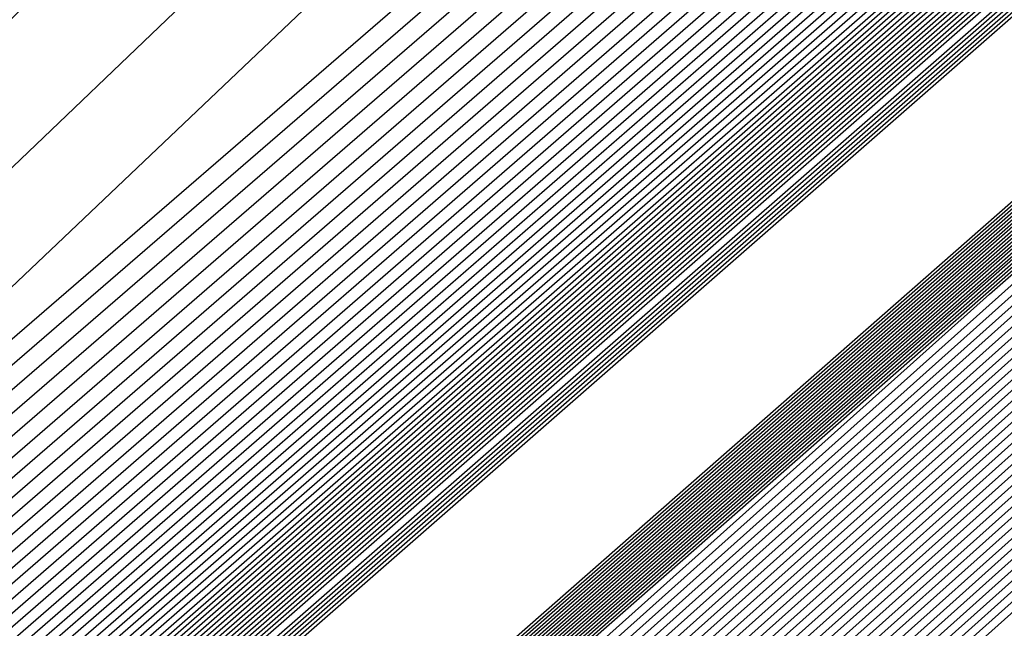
# Model space of a CAD drawing. Extents: x 3249832 to 3255657, y 13789405 to 13793316.
# Tile 713 of 1056: x 3253205.513 to 3253205.778, y 13791255.104 to 13791255.268. Entities that reach past the tile are written whole.
import ezdxf

# ---------------------------------------------------------------- set-up
doc = ezdxf.new("R2010")
doc.units = 0
doc.header["$LTSCALE"] = 100
doc.header["$MEASUREMENT"] = 0
for name, color, linetype in [('GRATIO_03231_CON', 1, 'CONTINUOUS'), ('GRATIO_0323_ICON', 1, 'CONTINUOUS'), ('TARGETS_EAST', 7, 'CONTINUOUS')]:
    doc.layers.add(name, color=color, linetype=linetype)

# ---------------------------------------------------------------- blocks, each defined once
blk = doc.blocks.new('Gratio_032316_contours')
at = {"layer": 'GRATIO_03231_CON', "color": 1, "linetype": 'Continuous', "flags": 128}
for points in [[(3253179.55027, 13791232.39503), (3253186.87441, 13791238.77001), (3253201.4775, 13791251.51898), (3253219.20823, 13791267.00714), (3253234.45763, 13791280.32933), (3253243.00028, 13791287.79153), (3253246.14511, 13791290.5444), (3253246.5846, 13791290.94974), (3253247.02187, 13791291.379), (3253250.20254, 13791294.24212), (3253258.88285, 13791301.95866), (3253274.44262, 13791315.73867), (3253292.7559, 13791331.95413), (3253308.32028, 13791345.76753)], [(3253180.16544, 13791232.93802), (3253187.28488, 13791239.13155), (3253201.72516, 13791251.73678), (3253219.33902, 13791267.12228), (3253234.51314, 13791280.37862), (3253243.01644, 13791287.80647), (3253246.14668, 13791290.54676), (3253246.58389, 13791290.95054), (3253247.01645, 13791291.37639), (3253250.16633, 13791294.21318), (3253258.7639, 13791301.85732), (3253274.17605, 13791315.50724), (3253292.31584, 13791331.56933), (3253307.73285, 13791345.25198)], [(3253180.78061, 13791233.481), (3253187.69534, 13791239.49309), (3253201.97282, 13791251.95458), (3253219.46981, 13791267.23741), (3253234.56866, 13791280.42791), (3253243.03259, 13791287.8214), (3253246.14825, 13791290.54912), (3253246.58317, 13791290.95133), (3253247.01103, 13791291.37378), (3253250.13013, 13791294.18424), (3253258.64495, 13791301.75599), (3253273.90947, 13791315.27582), (3253291.87577, 13791331.18453), (3253307.14542, 13791344.73643)], [(3253181.39578, 13791234.02399), (3253188.1058, 13791239.85463), (3253202.22048, 13791252.17237), (3253219.6006, 13791267.35254), (3253234.62418, 13791280.4772), (3253243.04874, 13791287.83633), (3253246.14982, 13791290.55149), (3253246.58246, 13791290.95213), (3253247.00561, 13791291.37117), (3253250.09393, 13791294.15529), (3253258.526, 13791301.65465), (3253273.6429, 13791315.0444), (3253291.4357, 13791330.79973), (3253306.55799, 13791344.22088)], [(3253182.62612, 13791235.10996), (3253188.92672, 13791240.5777), (3253202.71581, 13791252.60797), (3253219.86218, 13791267.58281), (3253234.73522, 13791280.57579), (3253243.08105, 13791287.8662), (3253246.15297, 13791290.55621), (3253246.58103, 13791290.95372), (3253246.99477, 13791291.36594), (3253250.02153, 13791294.09741), (3253258.2881, 13791301.45198), (3253273.10975, 13791314.58156), (3253290.55557, 13791330.03014), (3253305.38313, 13791343.18978)], [(3253183.24129, 13791235.65295), (3253189.33718, 13791240.93924), (3253202.96347, 13791252.82577), (3253219.99297, 13791267.69794), (3253234.79073, 13791280.62508), (3253243.0972, 13791287.88113), (3253246.15454, 13791290.55858), (3253246.58032, 13791290.95452), (3253246.98935, 13791291.36333), (3253249.98532, 13791294.06847), (3253258.16915, 13791301.35065), (3253272.84317, 13791314.35013), (3253290.11551, 13791329.64534), (3253304.7957, 13791342.67423)], [(3253189.74764, 13791241.30078), (3253203.21113, 13791253.04357), (3253220.12376, 13791267.81308), (3253234.84625, 13791280.67437), (3253243.11336, 13791287.89607), (3253246.15611, 13791290.56094), (3253246.57961, 13791290.95531), (3253246.98393, 13791291.36072), (3253249.94912, 13791294.03953), (3253258.05019, 13791301.24931), (3253272.5766, 13791314.11871), (3253289.67544, 13791329.26055), (3253304.20827, 13791342.15868)], [(3253190.1581, 13791241.66232), (3253203.45879, 13791253.26136), (3253220.25455, 13791267.92821), (3253234.90177, 13791280.72366), (3253243.12951, 13791287.911), (3253246.15768, 13791290.5633), (3253246.57889, 13791290.95611), (3253246.97851, 13791291.35811), (3253249.91292, 13791294.01058), (3253257.93124, 13791301.14798), (3253272.31002, 13791313.88729), (3253289.23538, 13791328.87575), (3253303.62084, 13791341.64313)], [(3253190.97902, 13791242.38539), (3253203.95411, 13791253.69696), (3253220.51613, 13791268.15847), (3253235.01281, 13791280.82224), (3253243.16182, 13791287.94087), (3253246.16082, 13791290.56803), (3253246.57747, 13791290.9577), (3253246.96767, 13791291.35288), (3253249.84051, 13791293.9527), (3253257.69334, 13791300.94531), (3253271.77687, 13791313.42445), (3253288.35525, 13791328.10615), (3253302.44598, 13791340.61203)], [(3253191.38948, 13791242.74693), (3253204.20177, 13791253.91476), (3253220.64692, 13791268.27361), (3253235.06832, 13791280.87154), (3253243.17797, 13791287.9558), (3253246.1624, 13791290.57039), (3253246.57675, 13791290.9585), (3253246.96225, 13791291.35027), (3253249.80431, 13791293.92376), (3253257.57439, 13791300.84397), (3253271.51029, 13791313.19303), (3253287.91518, 13791327.72135), (3253301.85855, 13791340.09648)], [(3253191.79994, 13791243.10847), (3253204.44943, 13791254.13256), (3253220.77772, 13791268.38874), (3253235.12384, 13791280.92083), (3253243.19412, 13791287.97073), (3253246.16397, 13791290.57276), (3253246.57604, 13791290.95929), (3253246.95683, 13791291.34766), (3253249.76811, 13791293.89481), (3253257.45544, 13791300.74264), (3253271.24372, 13791312.9616), (3253287.47511, 13791327.33655), (3253301.27112, 13791339.58093)], [(3253192.2104, 13791243.47001), (3253204.69709, 13791254.35035), (3253220.90851, 13791268.50387), (3253235.17936, 13791280.97012), (3253243.21028, 13791287.98567), (3253246.16554, 13791290.57512), (3253246.57533, 13791290.96009), (3253246.95142, 13791291.34505), (3253249.73191, 13791293.86587), (3253257.33649, 13791300.6413), (3253270.97714, 13791312.73018), (3253287.03505, 13791326.95176), (3253300.68369, 13791339.06538)], [(3253193.03132, 13791244.19308), (3253205.19242, 13791254.78595), (3253221.17009, 13791268.73414), (3253235.29039, 13791281.0687), (3253243.24258, 13791288.01553), (3253246.16868, 13791290.57985), (3253246.5739, 13791290.96168), (3253246.94058, 13791291.33982), (3253249.6595, 13791293.80799), (3253257.09858, 13791300.43863), (3253270.44399, 13791312.26734), (3253286.15492, 13791326.18216), (3253299.50883, 13791338.03428)], [(3253193.44178, 13791244.55462), (3253205.44008, 13791255.00375), (3253221.30088, 13791268.84927), (3253235.34591, 13791281.11799), (3253243.25874, 13791288.03047), (3253246.17025, 13791290.58221), (3253246.57319, 13791290.96248), (3253246.93516, 13791291.33721), (3253249.6233, 13791293.77904), (3253256.97963, 13791300.3373), (3253270.17741, 13791312.03592), (3253285.71485, 13791325.79737), (3253298.92139, 13791337.51873)], [(3253193.85224, 13791244.91616), (3253205.68774, 13791255.22155), (3253221.43167, 13791268.9644), (3253235.40143, 13791281.16728), (3253243.27489, 13791288.0454), (3253246.17182, 13791290.58457), (3253246.57247, 13791290.96327), (3253246.92974, 13791291.3346), (3253249.5871, 13791293.7501), (3253256.86068, 13791300.23596), (3253269.91084, 13791311.8045), (3253285.27479, 13791325.41257), (3253298.33396, 13791337.00318)], [(3253194.2627, 13791245.2777), (3253205.9354, 13791255.43934), (3253221.56246, 13791269.07954), (3253235.45695, 13791281.21658), (3253243.29104, 13791288.06033), (3253246.17339, 13791290.58694), (3253246.57176, 13791290.96407), (3253246.92432, 13791291.33198), (3253249.55089, 13791293.72116), (3253256.74173, 13791300.13463), (3253269.64426, 13791311.57307), (3253284.83472, 13791325.02777), (3253297.74653, 13791336.48763)], [(3253195.08362, 13791246.00077), (3253206.43072, 13791255.87494), (3253221.82404, 13791269.3098), (3253235.56798, 13791281.31516), (3253243.32335, 13791288.0902), (3253246.17654, 13791290.59166), (3253246.57033, 13791290.96566), (3253246.91348, 13791291.32676), (3253249.47849, 13791293.66327), (3253256.50383, 13791299.93196), (3253269.11111, 13791311.11023), (3253283.95459, 13791324.25817), (3253296.57167, 13791335.45653)], [(3253195.49408, 13791246.36231), (3253206.67838, 13791256.09274), (3253221.95483, 13791269.42494), (3253235.6235, 13791281.36445), (3253243.3395, 13791288.10513), (3253246.17811, 13791290.59402), (3253246.56962, 13791290.96646), (3253246.90806, 13791291.32415), (3253249.44229, 13791293.63433), (3253256.38488, 13791299.83062), (3253268.84454, 13791310.87881), (3253283.51452, 13791323.87338), (3253295.98424, 13791334.94098)], [(3253195.90454, 13791246.72385), (3253206.92604, 13791256.31054), (3253222.08562, 13791269.54007), (3253235.67902, 13791281.41374), (3253243.35566, 13791288.12007), (3253246.17968, 13791290.59639), (3253246.56891, 13791290.96725), (3253246.90264, 13791291.32154), (3253249.40609, 13791293.60539), (3253256.26593, 13791299.72929), (3253268.57796, 13791310.64739), (3253283.07446, 13791323.48858), (3253295.39681, 13791334.42543)], [(3253196.31501, 13791247.08539), (3253207.1737, 13791256.52833), (3253222.21641, 13791269.6552), (3253235.73454, 13791281.46303), (3253243.37181, 13791288.135), (3253246.18125, 13791290.59875), (3253246.56819, 13791290.96805), (3253246.89722, 13791291.31892), (3253249.36988, 13791293.57645), (3253256.14697, 13791299.62795), (3253268.31138, 13791310.41597), (3253282.63439, 13791323.10378), (3253294.80938, 13791333.90988)], [(3253197.13593, 13791247.80846), (3253207.66903, 13791256.96393), (3253222.47799, 13791269.88547), (3253235.84557, 13791281.56162), (3253243.40412, 13791288.16487), (3253246.18439, 13791290.60348), (3253246.56677, 13791290.96964), (3253246.88638, 13791291.3137), (3253249.29748, 13791293.51856), (3253255.90907, 13791299.42528), (3253267.77823, 13791309.95312), (3253281.75426, 13791322.33419), (3253293.63452, 13791332.87878)], [(3253197.54639, 13791248.17), (3253207.91669, 13791257.18173), (3253222.60878, 13791270.0006), (3253235.90109, 13791281.61091), (3253243.42027, 13791288.1798), (3253246.18596, 13791290.60584), (3253246.56605, 13791290.97044), (3253246.88096, 13791291.31109), (3253249.26128, 13791293.48962), (3253255.79012, 13791299.32395), (3253267.51166, 13791309.7217), (3253281.31419, 13791321.94939), (3253293.04709, 13791332.36323), (3253299.24948, 13791337.92415)], [(3253197.95685, 13791248.53154), (3253208.16435, 13791257.39953), (3253222.73957, 13791270.11573), (3253235.95661, 13791281.6602), (3253243.43643, 13791288.19473), (3253246.18754, 13791290.6082), (3253246.56534, 13791290.97123), (3253246.87554, 13791291.30847), (3253249.22507, 13791293.46068), (3253255.67117, 13791299.22261), (3253267.24508, 13791309.49028), (3253280.87413, 13791321.56459), (3253292.45966, 13791331.84768), (3253298.58416, 13791337.33876)], [(3253198.36731, 13791248.89308), (3253208.41201, 13791257.61732), (3253222.87037, 13791270.23087), (3253236.01213, 13791281.70949), (3253243.45258, 13791288.20967), (3253246.18911, 13791290.61057), (3253246.56463, 13791290.97203), (3253246.87012, 13791291.30586), (3253249.18887, 13791293.43173), (3253255.55222, 13791299.12128), (3253266.9785, 13791309.25886), (3253280.43407, 13791321.17979), (3253291.87223, 13791331.33213), (3253297.91884, 13791336.75338)], [(3253199.18823, 13791249.61615), (3253208.90733, 13791258.05292), (3253223.13195, 13791270.46113), (3253236.12316, 13791281.80807), (3253243.48489, 13791288.23953), (3253246.19225, 13791290.61529), (3253246.5632, 13791290.97362), (3253246.85928, 13791291.30064), (3253249.11647, 13791293.37385), (3253255.31432, 13791298.91861), (3253266.44535, 13791308.79601), (3253279.55394, 13791320.4102), (3253290.69737, 13791330.30103), (3253296.5882, 13791335.58261)], [(3253199.59869, 13791249.97769), (3253209.15499, 13791258.27072), (3253223.26274, 13791270.57626), (3253236.17868, 13791281.85736), (3253243.50104, 13791288.25447), (3253246.19382, 13791290.61766), (3253246.56249, 13791290.97442), (3253246.85386, 13791291.29803), (3253249.08026, 13791293.34491), (3253255.19536, 13791298.81727), (3253266.17878, 13791308.56459), (3253279.11387, 13791320.0254), (3253290.10994, 13791329.78548), (3253295.92288, 13791334.99723)], [(3253200.00915, 13791250.33923), (3253209.40265, 13791258.48852), (3253223.39353, 13791270.6914), (3253236.2342, 13791281.90666), (3253243.51719, 13791288.2694), (3253246.19539, 13791290.62002), (3253246.56177, 13791290.97521), (3253246.84844, 13791291.29541), (3253249.04406, 13791293.31596), (3253255.07641, 13791298.71594), (3253265.9122, 13791308.33317), (3253278.6738, 13791319.6406), (3253289.52251, 13791329.26993), (3253295.25756, 13791334.41184)], [(3253200.41961, 13791250.70077), (3253209.65031, 13791258.70631), (3253223.52432, 13791270.80653), (3253236.28972, 13791281.95595), (3253243.53335, 13791288.28434), (3253246.19696, 13791290.62238), (3253246.56106, 13791290.97601), (3253246.84302, 13791291.2928), (3253249.00786, 13791293.28702), (3253254.95746, 13791298.6146), (3253265.64563, 13791308.10175), (3253278.23374, 13791319.25581), (3253288.93508, 13791328.75438), (3253294.59224, 13791333.82646)], [(3253201.24053, 13791251.42384), (3253210.14563, 13791259.14191), (3253223.7859, 13791271.0368), (3253236.40075, 13791282.05453), (3253243.56565, 13791288.3142), (3253246.20011, 13791290.62711), (3253246.55963, 13791290.9776), (3253246.83219, 13791291.28758), (3253248.93546, 13791293.22914), (3253254.71956, 13791298.41193), (3253265.11248, 13791307.63891), (3253277.35361, 13791318.48621), (3253287.76022, 13791327.72328), (3253293.2616, 13791332.65569)], [(3253201.65099, 13791251.78538), (3253210.3933, 13791259.35971), (3253223.91669, 13791271.15193), (3253236.45627, 13791282.10382), (3253243.58181, 13791288.32914), (3253246.20168, 13791290.62947), (3253246.55892, 13791290.9784), (3253246.82677, 13791291.28496), (3253248.89925, 13791293.20019), (3253254.60061, 13791298.3106), (3253264.8459, 13791307.40749), (3253276.91354, 13791318.10141), (3253287.17279, 13791327.20773)], [(3253215.27891, 13791264.12388), (3253208.32754, 13791257.89481), (3253202.31158, 13791252.48555), (3253202.06145, 13791252.14692), (3253210.64096, 13791259.57751), (3253224.04748, 13791271.26706)], [(3253216.27123, 13791264.99994), (3253209.15191, 13791258.62312), (3253202.92675, 13791253.02854), (3253202.47191, 13791252.50846), (3253210.88862, 13791259.7953), (3253224.17827, 13791271.38219)], [(3253218.25586, 13791266.75207), (3253210.80067, 13791260.07975), (3253204.15709, 13791254.11451), (3253203.29283, 13791253.23153), (3253211.38394, 13791260.2309), (3253224.43985, 13791271.61246)], [(3253219.24818, 13791267.62813), (3253211.62504, 13791260.80806), (3253204.77226, 13791254.6575), (3253203.70329, 13791253.59307), (3253211.6316, 13791260.4487), (3253224.57064, 13791271.72759)], [(3253220.24049, 13791268.50419), (3253212.44942, 13791261.53637), (3253205.38743, 13791255.20049), (3253204.11375, 13791253.95461), (3253211.87926, 13791260.6665), (3253224.70143, 13791271.84272)], [(3253221.23281, 13791269.38026), (3253213.2738, 13791262.26468), (3253206.0026, 13791255.74348), (3253204.52421, 13791254.31615), (3253212.12692, 13791260.88429), (3253224.83222, 13791271.95786)], [(3253223.21744, 13791271.13238), (3253214.92255, 13791263.72131), (3253207.23294, 13791256.82945), (3253205.34514, 13791255.03922), (3253212.62225, 13791261.31989), (3253225.0938, 13791272.18812)]]:
    blk.add_lwpolyline(points, dxfattribs=at)
at = {"layer": 'GRATIO_03231_CON', "color": 5, "linetype": 'Continuous', "flags": 128}
for points in [[(3253178.31993, 13791231.30905), (3253186.05349, 13791238.04694), (3253200.98218, 13791251.08338), (3253218.94665, 13791266.77688), (3253234.34659, 13791280.23075), (3253242.96798, 13791287.76167), (3253246.14197, 13791290.53967), (3253246.58603, 13791290.94815), (3253247.02107, 13791291.37394), (3253250.18182, 13791294.2177), (3253258.80647, 13791301.88356), (3253274.26937, 13791315.56557), (3253292.48955, 13791331.61762), (3253308.02221, 13791345.18354)], [(3253177.70476, 13791230.76607), (3253185.64303, 13791237.6854), (3253200.73452, 13791250.86558), (3253218.81586, 13791266.66175), (3253234.29107, 13791280.18146), (3253242.95182, 13791287.74673), (3253246.1404, 13791290.53731), (3253246.58674, 13791290.94735), (3253247.01436, 13791291.36584), (3253250.12102, 13791294.16091), (3253258.59804, 13791301.69555), (3253273.79626, 13791315.14336), (3253291.70456, 13791330.92064), (3253306.97134, 13791344.25434)], [(3253177.08958, 13791230.22308), (3253185.23257, 13791237.32386), (3253200.48686, 13791250.64779), (3253218.68507, 13791266.54661), (3253234.23556, 13791280.13216), (3253242.93567, 13791287.7318), (3253246.13883, 13791290.53495), (3253246.58745, 13791290.94656), (3253247.00766, 13791291.35773), (3253250.06022, 13791294.10413), (3253258.38961, 13791301.50754), (3253273.32314, 13791314.72115), (3253290.91956, 13791330.22366), (3253305.92046, 13791343.32515)], [(3253176.47441, 13791229.68009), (3253184.82211, 13791236.96232), (3253200.23919, 13791250.42999), (3253218.55428, 13791266.43148), (3253234.18004, 13791280.08287), (3253242.91952, 13791287.71687), (3253246.13725, 13791290.53258), (3253246.58817, 13791290.94576), (3253247.00095, 13791291.34963), (3253249.99942, 13791294.04734), (3253258.18118, 13791301.31953), (3253272.85003, 13791314.29894), (3253290.13456, 13791329.52668), (3253304.86958, 13791342.39595)], [(3253175.24407, 13791228.59412), (3253184.00119, 13791236.23925), (3253199.74387, 13791249.99439), (3253218.2927, 13791266.20121), (3253234.069, 13791279.98429), (3253242.88721, 13791287.687), (3253246.13411, 13791290.52786), (3253246.58959, 13791290.94417), (3253246.98754, 13791291.33342), (3253249.87782, 13791293.93376), (3253257.76432, 13791300.94351), (3253271.9038, 13791313.45451), (3253288.56457, 13791328.13272), (3253302.76783, 13791340.53756)], [(3253196.57706, 13791247.03615), (3253203.47105, 13791253.1938), (3253218.75951, 13791266.60126), (3253234.06971, 13791279.98413), (3253242.88772, 13791287.68662), (3253246.13462, 13791290.52731), (3253246.59031, 13791290.94338), (3253246.98083, 13791291.32532), (3253249.81702, 13791293.87697), (3253257.55589, 13791300.7555), (3253271.43068, 13791313.0323), (3253287.77957, 13791327.43574), (3253301.71695, 13791339.60837)], [(3253196.71057, 13791247.15254), (3253203.58621, 13791253.29381), (3253218.83398, 13791266.66558), (3253234.10345, 13791280.01283), (3253242.89801, 13791287.6948), (3253246.13636, 13791290.52784), (3253246.59102, 13791290.94258), (3253246.97413, 13791291.31721), (3253249.75622, 13791293.82018), (3253257.34746, 13791300.56749), (3253270.95757, 13791312.61009), (3253286.99457, 13791326.73875), (3253300.66608, 13791338.67918)], [(3253196.84408, 13791247.26894), (3253203.70137, 13791253.39382), (3253218.90845, 13791266.7299), (3253234.13718, 13791280.04153), (3253242.9083, 13791287.70297), (3253246.13809, 13791290.52836), (3253246.59174, 13791290.94178), (3253246.96742, 13791291.30911), (3253249.69542, 13791293.76339), (3253257.13903, 13791300.37948), (3253270.48445, 13791312.18788), (3253286.20957, 13791326.04177), (3253299.6152, 13791337.74998)], [(3253197.11109, 13791247.50174), (3253203.93169, 13791253.59384), (3253219.0574, 13791266.85855), (3253234.20465, 13791280.09892), (3253242.92888, 13791287.71932), (3253246.14156, 13791290.52941), (3253246.59316, 13791290.94019), (3253246.95401, 13791291.2929), (3253249.57383, 13791293.64981), (3253256.72217, 13791300.00346), (3253269.53822, 13791311.34346), (3253284.63958, 13791324.64781), (3253297.51345, 13791335.89159)], [(3253197.2446, 13791247.61813), (3253204.04685, 13791253.69384), (3253219.13187, 13791266.92287), (3253234.23839, 13791280.12762), (3253242.93918, 13791287.72749), (3253246.1433, 13791290.52994), (3253246.59388, 13791290.9394), (3253246.9473, 13791291.28479), (3253249.51303, 13791293.59302), (3253256.51374, 13791299.81545), (3253269.06511, 13791310.92125), (3253283.85458, 13791323.95083), (3253296.46257, 13791334.9624)], [(3253197.37811, 13791247.73453), (3253204.16201, 13791253.79385), (3253219.20635, 13791266.98719), (3253234.27212, 13791280.15631), (3253242.94947, 13791287.73567), (3253246.14503, 13791290.53046), (3253246.59459, 13791290.9386), (3253246.9406, 13791291.27669), (3253249.45223, 13791293.53623), (3253256.30531, 13791299.62744), (3253268.59199, 13791310.49904), (3253283.06958, 13791323.25385), (3253295.41169, 13791334.0332)], [(3253197.51162, 13791247.85093), (3253204.27717, 13791253.89386), (3253219.28082, 13791267.05151), (3253234.30586, 13791280.18501), (3253242.95976, 13791287.74384), (3253246.14676, 13791290.53099), (3253246.5953, 13791290.9378), (3253246.93389, 13791291.26859), (3253249.39143, 13791293.47944), (3253256.09688, 13791299.43942), (3253268.11888, 13791310.07683), (3253282.28459, 13791322.55687), (3253294.36082, 13791333.10401)], [(3253197.77863, 13791248.08372), (3253204.50749, 13791254.09388), (3253219.42977, 13791267.18016), (3253234.37333, 13791280.2424), (3253242.98034, 13791287.76019), (3253246.15023, 13791290.53204), (3253246.59673, 13791290.93621), (3253246.92048, 13791291.25238), (3253249.26983, 13791293.36586), (3253255.68002, 13791299.0634), (3253267.17265, 13791309.2324), (3253280.71459, 13791321.16291), (3253292.25906, 13791331.24562), (3253298.86322, 13791336.86351)], [(3253197.91214, 13791248.20012), (3253204.62265, 13791254.19388), (3253219.50424, 13791267.24448), (3253234.40706, 13791280.2711), (3253242.99064, 13791287.76837), (3253246.15197, 13791290.53257), (3253246.59744, 13791290.93542), (3253246.91378, 13791291.24427), (3253249.20903, 13791293.30907), (3253255.47159, 13791298.87539), (3253266.69953, 13791308.81019), (3253279.9296, 13791320.46593), (3253291.20819, 13791330.31643), (3253297.66843, 13791335.81202)], [(3253198.04565, 13791248.31651), (3253204.73781, 13791254.29389), (3253219.57872, 13791267.3088), (3253234.4408, 13791280.2998), (3253243.00093, 13791287.77654), (3253246.1537, 13791290.53309), (3253246.59816, 13791290.93462), (3253246.90707, 13791291.23617), (3253249.14823, 13791293.25228), (3253255.26316, 13791298.68738), (3253266.22642, 13791308.38798), (3253279.1446, 13791319.76895), (3253290.15731, 13791329.38723), (3253296.47364, 13791334.76054)], [(3253198.17916, 13791248.43291), (3253204.85297, 13791254.3939), (3253219.65319, 13791267.37312), (3253234.47453, 13791280.32849), (3253243.01122, 13791287.78471), (3253246.15544, 13791290.53362), (3253246.59887, 13791290.93382), (3253246.90036, 13791291.22806), (3253249.08743, 13791293.19549), (3253255.05473, 13791298.49937), (3253265.7533, 13791307.96577), (3253278.3596, 13791319.07197), (3253289.10643, 13791328.45804), (3253295.27885, 13791333.70905)], [(3253198.44617, 13791248.6657), (3253205.08329, 13791254.59392), (3253219.80214, 13791267.50177), (3253234.542, 13791280.38589), (3253243.0318, 13791287.80106), (3253246.15891, 13791290.53467), (3253246.6003, 13791290.93223), (3253246.88695, 13791291.21186), (3253248.96583, 13791293.08191), (3253254.63787, 13791298.12335), (3253264.80707, 13791307.12135), (3253276.7896, 13791317.678), (3253287.00468, 13791326.59965), (3253292.88927, 13791331.60608), (3253295.95133, 13791334.07094)], [(3253198.57968, 13791248.7821), (3253205.19845, 13791254.69392), (3253219.87661, 13791267.56609), (3253234.57574, 13791280.41459), (3253243.04209, 13791287.80924), (3253246.16064, 13791290.53519), (3253246.60101, 13791290.93144), (3253246.88025, 13791291.20375), (3253248.90503, 13791293.02512), (3253254.42944, 13791297.93534), (3253264.33396, 13791306.69914), (3253276.00461, 13791316.98102), (3253285.9538, 13791325.67045), (3253291.69448, 13791330.55459), (3253294.7416, 13791333.01142)], [(3253198.71319, 13791248.8985), (3253205.31361, 13791254.79393), (3253219.95108, 13791267.63041), (3253234.60947, 13791280.44328), (3253243.05239, 13791287.81741), (3253246.16237, 13791290.53572), (3253246.60172, 13791290.93064), (3253246.87354, 13791291.19565), (3253248.84423, 13791292.96834), (3253254.22101, 13791297.74733), (3253263.86084, 13791306.27693), (3253275.21961, 13791316.28404), (3253284.90293, 13791324.74126), (3253290.49969, 13791329.50311), (3253293.53187, 13791331.9519)], [(3253198.8467, 13791249.0149), (3253205.42877, 13791254.89394), (3253220.02556, 13791267.69473), (3253234.64321, 13791280.47198), (3253243.06268, 13791287.82558), (3253246.16411, 13791290.53624), (3253246.60244, 13791290.92984), (3253246.86684, 13791291.18754), (3253248.78343, 13791292.91155), (3253254.01258, 13791297.55932), (3253263.38773, 13791305.85472), (3253274.43461, 13791315.58706), (3253283.85205, 13791323.81207), (3253289.3049, 13791328.45162), (3253292.32214, 13791330.89237), (3253295.39879, 13791333.38715)], [(3253199.11371, 13791249.24769), (3253205.65909, 13791255.09396), (3253220.17451, 13791267.82338), (3253234.71068, 13791280.52937), (3253243.08326, 13791287.84193), (3253246.16758, 13791290.53729), (3253246.60386, 13791290.92825), (3253246.85342, 13791291.17133), (3253248.66183, 13791292.79797), (3253253.59572, 13791297.1833), (3253262.4415, 13791305.01029), (3253272.86462, 13791314.1931), (3253281.7503, 13791321.95368), (3253286.91532, 13791326.34865), (3253289.90268, 13791328.77333), (3253293.18693, 13791331.45768)], [(3253199.24722, 13791249.36409), (3253205.77425, 13791255.19397), (3253220.24898, 13791267.8877), (3253234.74441, 13791280.55807), (3253243.09355, 13791287.85011), (3253246.16931, 13791290.53782), (3253246.60458, 13791290.92746), (3253246.84672, 13791291.16323), (3253248.60103, 13791292.74118), (3253253.38729, 13791296.99529), (3253261.96839, 13791304.58808), (3253272.07962, 13791313.49612), (3253280.69942, 13791321.02448), (3253285.72053, 13791325.29717), (3253288.69295, 13791327.71381), (3253292.081, 13791330.49295), (3253297.61917, 13791335.1971)], [(3253199.38073, 13791249.48048), (3253205.88941, 13791255.29397), (3253220.32345, 13791267.95202), (3253234.77815, 13791280.58677), (3253243.10385, 13791287.85828), (3253246.17105, 13791290.53834), (3253246.60529, 13791290.92666), (3253246.84001, 13791291.15513), (3253248.54023, 13791292.68439), (3253253.17886, 13791296.80728), (3253261.49527, 13791304.16587), (3253271.29462, 13791312.79914), (3253279.64854, 13791320.09529), (3253284.52574, 13791324.24568), (3253287.48322, 13791326.65429), (3253290.97507, 13791329.52822), (3253296.71525, 13791334.41022)], [(3253199.51424, 13791249.59688), (3253206.00457, 13791255.39398), (3253220.39793, 13791268.01634), (3253234.81188, 13791280.61546), (3253243.11414, 13791287.86646), (3253246.17278, 13791290.53887), (3253246.606, 13791290.92586), (3253246.83331, 13791291.14702), (3253248.47943, 13791292.6276), (3253252.97044, 13791296.61927), (3253261.02215, 13791303.74366), (3253270.50962, 13791312.10216), (3253278.59767, 13791319.16609), (3253283.33095, 13791323.1942), (3253286.27349, 13791325.59476), (3253289.86914, 13791328.56348), (3253295.81132, 13791333.62334)], [(3253199.78125, 13791249.82967), (3253206.23489, 13791255.594), (3253220.54687, 13791268.14499), (3253234.87935, 13791280.67286), (3253243.13472, 13791287.8828), (3253246.17625, 13791290.53992), (3253246.60743, 13791290.92427), (3253246.8199, 13791291.13081), (3253248.35784, 13791292.51402), (3253252.55358, 13791296.24325), (3253260.07593, 13791302.89924), (3253268.93963, 13791310.70819), (3253276.49591, 13791317.3077), (3253280.94137, 13791321.09123), (3253283.85403, 13791323.47572), (3253287.65728, 13791326.63402), (3253294.00347, 13791332.04958)], [(3253199.91476, 13791249.94607), (3253206.35005, 13791255.69401), (3253220.62135, 13791268.20931), (3253234.91309, 13791280.70156), (3253243.14501, 13791287.89098), (3253246.17798, 13791290.54045), (3253246.60814, 13791290.92348), (3253246.81319, 13791291.12271), (3253248.29704, 13791292.45723), (3253252.34515, 13791296.05524), (3253259.60281, 13791302.47703), (3253268.15463, 13791310.01121), (3253275.44504, 13791316.37851), (3253279.74658, 13791320.03974), (3253282.6443, 13791322.4162), (3253286.55135, 13791325.66929), (3253293.09954, 13791331.2627), (3253300.79521, 13791337.86923)], [(3253200.04827, 13791250.06247), (3253206.46521, 13791255.79401), (3253220.69582, 13791268.27363), (3253234.94682, 13791280.73025), (3253243.15531, 13791287.89915), (3253246.17972, 13791290.54097), (3253246.60886, 13791290.92268), (3253246.80649, 13791291.1146), (3253248.23624, 13791292.40044), (3253252.13672, 13791295.86723), (3253259.1297, 13791302.05482), (3253267.36963, 13791309.31423), (3253274.39416, 13791315.44932), (3253278.55179, 13791318.98826), (3253281.43456, 13791321.35667), (3253285.44542, 13791324.70455), (3253292.19561, 13791330.47582), (3253300.12972, 13791337.29016)], [(3253200.18178, 13791250.17887), (3253206.58037, 13791255.89402), (3253220.77029, 13791268.33795), (3253234.98056, 13791280.75895), (3253243.1656, 13791287.90733), (3253246.18145, 13791290.5415), (3253246.60957, 13791290.92188), (3253246.79978, 13791291.1065), (3253248.17544, 13791292.34365), (3253251.92829, 13791295.67922), (3253258.65658, 13791301.63261), (3253266.58464, 13791308.61725), (3253273.34328, 13791314.52012), (3253277.357, 13791317.93677), (3253280.22483, 13791320.29715), (3253284.33949, 13791323.73982), (3253291.29169, 13791329.68894), (3253299.46423, 13791336.71108)], [(3253200.44879, 13791250.41166), (3253206.81069, 13791256.09404), (3253220.91924, 13791268.4666), (3253235.04803, 13791280.81634), (3253243.18618, 13791287.92368), (3253246.18492, 13791290.54255), (3253246.611, 13791290.92029), (3253246.78637, 13791291.09029), (3253248.05384, 13791292.23007), (3253251.51143, 13791295.3032), (3253257.71035, 13791300.78818), (3253265.01464, 13791307.22329), (3253271.24153, 13791312.66173), (3253274.96742, 13791315.8338), (3253277.80537, 13791318.17811), (3253282.12763, 13791321.81036), (3253289.48383, 13791328.11518), (3253298.13324, 13791335.55292)], [(3253200.5823, 13791250.52806), (3253206.92586, 13791256.19405), (3253220.99372, 13791268.53092), (3253235.08176, 13791280.84504), (3253243.19647, 13791287.93185), (3253246.18666, 13791290.54307), (3253246.61171, 13791290.9195), (3253246.77966, 13791291.08219), (3253247.99304, 13791292.17328), (3253251.303, 13791295.11519), (3253257.23724, 13791300.36597), (3253264.22964, 13791306.52631), (3253270.19065, 13791311.73254), (3253273.77263, 13791314.78231), (3253276.59564, 13791317.11859), (3253281.0217, 13791320.84562), (3253288.57991, 13791327.3283), (3253297.46775, 13791334.97385)], [(3253200.71581, 13791250.64445), (3253207.04102, 13791256.29406), (3253221.06819, 13791268.59524), (3253235.1155, 13791280.87374), (3253243.20676, 13791287.94002), (3253246.18839, 13791290.5436), (3253246.61242, 13791290.9187), (3253246.77296, 13791291.07408), (3253247.93224, 13791292.11649), (3253251.09457, 13791294.92718), (3253256.76412, 13791299.94376), (3253263.44465, 13791305.82933), (3253269.13978, 13791310.80334), (3253272.57784, 13791313.73083), (3253275.38591, 13791316.05906), (3253279.91577, 13791319.88089), (3253287.67598, 13791326.54142), (3253296.80226, 13791334.39477)], [(3253200.84932, 13791250.76085), (3253207.15618, 13791256.39406), (3253221.14266, 13791268.65956), (3253235.14923, 13791280.90243), (3253243.21706, 13791287.9482), (3253246.19012, 13791290.54412), (3253246.61314, 13791290.9179), (3253246.76625, 13791291.06598), (3253247.87144, 13791292.0597), (3253250.88614, 13791294.73917), (3253256.29101, 13791299.52155), (3253262.65965, 13791305.13235), (3253268.0889, 13791309.87415), (3253271.38305, 13791312.67934), (3253274.17618, 13791314.99954), (3253278.80984, 13791318.91616), (3253286.77206, 13791325.75454), (3253296.13677, 13791333.81569)], [(3253201.11633, 13791250.99365), (3253207.3865, 13791256.59408), (3253221.29161, 13791268.78821), (3253235.2167, 13791280.95983), (3253243.23764, 13791287.96455), (3253246.19359, 13791290.54517), (3253246.61456, 13791290.91631), (3253246.75284, 13791291.04977), (3253247.74984, 13791291.94612), (3253250.46928, 13791294.36315), (3253255.34478, 13791298.67713), (3253261.08965, 13791303.73839), (3253265.98715, 13791308.01576), (3253268.99347, 13791310.57637), (3253271.75672, 13791312.8805), (3253276.59798, 13791316.9867), (3253284.9642, 13791324.18078), (3253294.80578, 13791332.65754)], [(3253201.24984, 13791251.11004), (3253207.50166, 13791256.69409), (3253221.36608, 13791268.85253), (3253235.25044, 13791280.98852), (3253243.24793, 13791287.97272), (3253246.19533, 13791290.5457), (3253246.61528, 13791290.91552), (3253246.74613, 13791291.04167), (3253247.68904, 13791291.88933), (3253250.26085, 13791294.17514), (3253254.87166, 13791298.25492), (3253260.30466, 13791303.04141), (3253264.93627, 13791307.08657), (3253267.79868, 13791309.52489), (3253270.54699, 13791311.82097), (3253275.49205, 13791316.02196), (3253284.06028, 13791323.3939), (3253294.14029, 13791332.07846)], [(3253201.38335, 13791251.22644), (3253207.61682, 13791256.7941), (3253221.44056, 13791268.91685), (3253235.28417, 13791281.01722), (3253243.25822, 13791287.9809), (3253246.19706, 13791290.54622), (3253246.61599, 13791290.91472), (3253246.73943, 13791291.03356), (3253247.62824, 13791291.83254), (3253250.05242, 13791293.98713), (3253254.39855, 13791297.83271), (3253259.51966, 13791302.34443), (3253263.88539, 13791306.15737), (3253266.60389, 13791308.4734), (3253269.33726, 13791310.76145), (3253274.38613, 13791315.05723), (3253283.15635, 13791322.60702), (3253293.4748, 13791331.49938)], [(3253201.51686, 13791251.34284), (3253207.73198, 13791256.8941), (3253221.51503, 13791268.98117), (3253235.31791, 13791281.04592), (3253243.26852, 13791287.98907), (3253246.1988, 13791290.54675), (3253246.6167, 13791290.91393), (3253246.73272, 13791291.02546), (3253247.56744, 13791291.77576), (3253249.84399, 13791293.79912), (3253253.92543, 13791297.41049), (3253258.73466, 13791301.64744), (3253262.83452, 13791305.22818), (3253265.4091, 13791307.42192), (3253268.12753, 13791309.70193), (3253273.2802, 13791314.0925), (3253282.25242, 13791321.82014), (3253292.80931, 13791330.9203), (3253301.81088, 13791338.63068)], [(3253201.78387, 13791251.57563), (3253207.9623, 13791257.09412), (3253221.66398, 13791269.10982), (3253235.38538, 13791281.10331), (3253243.2891, 13791288.00542), (3253246.20227, 13791290.5478), (3253246.61813, 13791290.91233), (3253246.71931, 13791291.00925), (3253247.44584, 13791291.66218), (3253249.42713, 13791293.4231), (3253252.9792, 13791296.56607), (3253257.16467, 13791300.25348), (3253260.73276, 13791303.36979), (3253263.01952, 13791305.31895), (3253265.70807, 13791307.58288), (3253271.06834, 13791312.16303), (3253280.44457, 13791320.24638), (3253291.47832, 13791329.76215), (3253300.88547, 13791337.82513)], [(3253201.91738, 13791251.69203), (3253208.07746, 13791257.19413), (3253221.73845, 13791269.17414), (3253235.41911, 13791281.13201), (3253243.29939, 13791288.01359), (3253246.204, 13791290.54832), (3253246.61884, 13791290.91154), (3253246.71261, 13791291.00114), (3253247.38504, 13791291.60539), (3253249.2187, 13791293.23509), (3253252.50609, 13791296.14386), (3253256.37967, 13791299.5565), (3253259.68189, 13791302.44059), (3253261.82473, 13791304.26746), (3253264.49834, 13791306.52336), (3253269.96241, 13791311.1983), (3253279.54064, 13791319.4595), (3253290.81283, 13791329.18307), (3253300.42277, 13791337.42236)], [(3253202.05089, 13791251.80842), (3253208.19262, 13791257.29414), (3253221.81293, 13791269.23846), (3253235.45285, 13791281.16071), (3253243.30968, 13791288.02177), (3253246.20573, 13791290.54885), (3253246.61956, 13791290.91074), (3253246.7059, 13791290.99304), (3253247.32424, 13791291.5486), (3253249.01027, 13791293.04708), (3253252.03297, 13791295.72165), (3253255.59467, 13791298.85952), (3253258.63101, 13791301.5114), (3253260.62994, 13791303.21597), (3253263.28861, 13791305.46384), (3253268.85648, 13791310.23357), (3253278.63672, 13791318.67262), (3253290.14734, 13791328.60399), (3253299.96006, 13791337.01958)], [(3253222.18973, 13791268.9562), (3253208.47101, 13791257.20698), (3253202.18439, 13791251.92482), (3253202.18439, 13791251.92482), (3253208.30778, 13791257.39414), (3253221.8874, 13791269.30278)], [(3253222.33685, 13791269.08692), (3253208.70035, 13791257.40813), (3253202.45141, 13791252.15761), (3253202.45141, 13791252.15761), (3253208.5381, 13791257.59416), (3253222.03635, 13791269.43142)], [(3253222.41042, 13791269.15229), (3253208.81502, 13791257.50869), (3253202.58492, 13791252.27401), (3253202.58492, 13791252.27401), (3253208.65326, 13791257.69417), (3253222.11082, 13791269.49575)], [(3253222.48398, 13791269.21765), (3253208.92969, 13791257.60926), (3253202.71843, 13791252.39041), (3253202.71843, 13791252.39041), (3253208.76842, 13791257.79418), (3253222.18529, 13791269.56007)], [(3253222.55754, 13791269.28301), (3253209.04436, 13791257.70983), (3253202.85194, 13791252.50681), (3253202.85193, 13791252.50681), (3253208.88358, 13791257.89419), (3253222.25977, 13791269.62439)], [(3253222.70467, 13791269.41374), (3253209.2737, 13791257.91097), (3253203.11895, 13791252.7396), (3253203.11895, 13791252.7396), (3253209.1139, 13791258.0942), (3253222.40871, 13791269.75304)], [(3253222.77823, 13791269.4791), (3253209.38837, 13791258.01154), (3253203.25246, 13791252.856), (3253203.25246, 13791252.856), (3253209.22906, 13791258.19421), (3253222.48319, 13791269.81736)], [(3253222.8518, 13791269.54447), (3253209.50304, 13791258.11211), (3253203.38597, 13791252.97239), (3253203.38597, 13791252.97239), (3253209.34422, 13791258.29422), (3253222.55766, 13791269.88168)], [(3253222.92536, 13791269.60983), (3253209.61771, 13791258.21268), (3253203.51947, 13791253.08879), (3253203.51947, 13791253.08879), (3253209.45938, 13791258.39423), (3253222.63214, 13791269.946)]]:
    blk.add_lwpolyline(points, dxfattribs=at)
at = {"layer": 'GRATIO_0323_ICON', "color": 7, "linetype": 'Continuous', "flags": 128}
for points in [[(3253175.85924, 13791229.13711), (3253184.41165, 13791236.60078), (3253199.99153, 13791250.21219), (3253218.42349, 13791266.31635), (3253234.12452, 13791280.03358), (3253242.90336, 13791287.70193), (3253246.13568, 13791290.53022), (3253246.58888, 13791290.94497), (3253246.99424, 13791291.34152), (3253249.93862, 13791293.99055), (3253257.97275, 13791301.13152), (3253272.37691, 13791313.87673), (3253289.34956, 13791328.8297), (3253303.81871, 13791341.46676)], [(3253182.01095, 13791234.56698), (3253188.51626, 13791240.21616), (3253202.46814, 13791252.39017), (3253219.73139, 13791267.46768), (3253234.6797, 13791280.5265), (3253243.0649, 13791287.85127), (3253246.1514, 13791290.55385), (3253246.58175, 13791290.95293), (3253247.00019, 13791291.36856), (3253250.05773, 13791294.12635), (3253258.40705, 13791301.55332), (3253273.37632, 13791314.81298), (3253290.99564, 13791330.41494), (3253305.97056, 13791343.70533)], [(3253196.97758, 13791247.38534), (3253203.81653, 13791253.49383), (3253218.98293, 13791266.79423), (3253234.17092, 13791280.07022), (3253242.91859, 13791287.71115), (3253246.13983, 13791290.52889), (3253246.59245, 13791290.94099), (3253246.96072, 13791291.301), (3253249.63462, 13791293.7066), (3253256.9306, 13791300.19147), (3253270.01134, 13791311.76567), (3253285.42458, 13791325.34479), (3253298.56432, 13791336.82079)], [(3253197.64512, 13791247.96732), (3253204.39233, 13791253.99387), (3253219.3553, 13791267.11584), (3253234.33959, 13791280.21371), (3253242.97005, 13791287.75202), (3253246.1485, 13791290.53152), (3253246.59602, 13791290.93701), (3253246.92719, 13791291.26048), (3253249.33063, 13791293.42265), (3253255.88845, 13791299.25141), (3253267.64576, 13791309.65462), (3253281.49959, 13791321.85989), (3253293.30994, 13791332.17482)], [(3253198.31266, 13791248.54931), (3253204.96813, 13791254.49391), (3253219.72766, 13791267.43745), (3253234.50827, 13791280.35719), (3253243.02151, 13791287.79289), (3253246.15717, 13791290.53414), (3253246.59958, 13791290.93303), (3253246.89366, 13791291.21996), (3253249.02663, 13791293.1387), (3253254.8463, 13791298.31136), (3253265.28019, 13791307.54356), (3253277.5746, 13791318.37498), (3253288.05556, 13791327.52884), (3253294.08406, 13791332.65756)], [(3253190.56856, 13791242.02386), (3253203.70645, 13791253.47916), (3253220.38534, 13791268.04334), (3253234.95729, 13791280.77295), (3253243.14566, 13791287.92593), (3253246.15925, 13791290.56567), (3253246.57818, 13791290.95691), (3253246.97309, 13791291.35549), (3253249.87672, 13791293.98164), (3253257.81229, 13791301.04664), (3253272.04344, 13791313.65587), (3253288.79531, 13791328.49095), (3253303.03341, 13791341.12758)], [(3253198.9802, 13791249.13129), (3253205.54393, 13791254.99395), (3253220.10003, 13791267.75905), (3253234.67694, 13791280.50068), (3253243.07297, 13791287.83376), (3253246.16584, 13791290.53677), (3253246.60315, 13791290.92905), (3253246.86013, 13791291.17944), (3253248.72263, 13791292.85476), (3253253.80415, 13791297.37131), (3253262.91461, 13791305.43251), (3253273.64961, 13791314.89008), (3253282.80117, 13791322.88287), (3253288.11011, 13791327.40014), (3253291.11241, 13791329.83285), (3253294.29286, 13791332.42241)], [(3253199.64774, 13791249.71328), (3253206.11974, 13791255.49399), (3253220.4724, 13791268.08067), (3253234.84562, 13791280.64416), (3253243.12443, 13791287.87463), (3253246.17452, 13791290.53939), (3253246.60672, 13791290.92507), (3253246.8266, 13791291.13892), (3253248.41864, 13791292.57081), (3253252.76201, 13791296.43126), (3253260.54904, 13791303.32145), (3253269.72463, 13791311.40518), (3253277.54679, 13791318.2369), (3253282.13616, 13791322.14271), (3253285.06376, 13791324.53524), (3253288.76321, 13791327.59875), (3253294.90739, 13791332.83646)], [(3253200.31528, 13791250.29526), (3253206.69554, 13791255.99403), (3253220.84477, 13791268.40227), (3253235.01429, 13791280.78765), (3253243.17589, 13791287.9155), (3253246.18319, 13791290.54202), (3253246.61028, 13791290.92109), (3253246.79307, 13791291.0984), (3253248.11464, 13791292.28686), (3253251.71986, 13791295.49121), (3253258.18347, 13791301.21039), (3253265.79964, 13791307.92027), (3253272.29241, 13791313.59093), (3253276.16221, 13791316.88528), (3253279.0151, 13791319.23763), (3253283.23356, 13791322.77509), (3253290.38776, 13791328.90206), (3253298.79874, 13791336.132)], [(3253192.62086, 13791243.83154), (3253204.94475, 13791254.56815), (3253221.0393, 13791268.61901), (3253235.23488, 13791281.01941), (3253243.22643, 13791288.0006), (3253246.16711, 13791290.57748), (3253246.57461, 13791290.96089), (3253246.946, 13791291.34243), (3253249.6957, 13791293.83693), (3253257.21754, 13791300.53997), (3253270.71056, 13791312.49876), (3253286.59498, 13791326.56696), (3253300.09626, 13791338.54983)], [(3253200.98282, 13791250.87725), (3253207.27134, 13791256.49407), (3253221.21714, 13791268.72389), (3253235.18297, 13791280.93113), (3253243.22735, 13791287.95637), (3253246.19186, 13791290.54465), (3253246.61385, 13791290.91711), (3253246.75955, 13791291.05787), (3253247.81064, 13791292.00291), (3253250.67771, 13791294.55116), (3253255.81789, 13791299.09934), (3253261.87465, 13791304.43537), (3253267.03802, 13791308.94496), (3253270.18826, 13791311.62786), (3253272.96645, 13791313.94002), (3253277.70391, 13791317.95143), (3253285.86813, 13791324.96766), (3253295.47128, 13791333.23661)], [(3253201.65036, 13791251.45923), (3253207.84714, 13791256.99411), (3253221.5895, 13791269.04549), (3253235.35164, 13791281.07462), (3253243.27881, 13791287.99724), (3253246.20053, 13791290.54727), (3253246.61742, 13791290.91313), (3253246.72602, 13791291.01735), (3253247.50664, 13791291.71897), (3253249.63556, 13791293.61111), (3253253.45232, 13791296.98828), (3253257.94966, 13791300.95046), (3253261.78364, 13791304.29898), (3253264.21431, 13791306.37043), (3253266.9178, 13791308.64241), (3253272.17427, 13791313.12777), (3253281.3485, 13791321.03326), (3253292.14381, 13791330.34122), (3253301.34818, 13791338.22791)], [(3253194.67316, 13791245.63924), (3253206.18306, 13791255.65714), (3253221.69325, 13791269.19467), (3253235.51247, 13791281.26587), (3253243.3072, 13791288.07527), (3253246.17497, 13791290.5893), (3253246.57105, 13791290.96487), (3253246.9189, 13791291.32937), (3253249.51469, 13791293.69222), (3253256.62278, 13791300.03329), (3253269.37769, 13791311.34165), (3253284.39466, 13791324.64297), (3253297.1591, 13791335.97208)], [(3253222.26329, 13791269.02156), (3253208.58568, 13791257.30755), (3253202.3179, 13791252.04122), (3253202.3179, 13791252.04122), (3253208.42294, 13791257.49415), (3253221.96187, 13791269.36711)], [(3253222.63111, 13791269.34838), (3253209.15903, 13791257.8104), (3253202.98544, 13791252.6232), (3253202.98544, 13791252.6232), (3253208.99874, 13791257.99419), (3253222.33424, 13791269.68871)], [(3253196.72547, 13791247.44693), (3253207.42136, 13791256.74613), (3253222.3472, 13791269.77033), (3253235.79006, 13791281.51232), (3253243.38797, 13791288.14993), (3253246.18282, 13791290.60111), (3253246.56748, 13791290.96885), (3253246.8918, 13791291.31631), (3253249.33368, 13791293.5475), (3253256.02802, 13791299.52662), (3253268.04481, 13791310.18454), (3253282.19433, 13791322.71898), (3253294.22195, 13791333.39433)], [(3253198.77777, 13791249.25461), (3253208.65967, 13791257.83512), (3253223.00116, 13791270.346), (3253236.06765, 13791281.75878), (3253243.46873, 13791288.2246), (3253246.19068, 13791290.61293), (3253246.56391, 13791290.97283), (3253246.8647, 13791291.30325), (3253249.15267, 13791293.40279), (3253255.43327, 13791299.01994), (3253266.71193, 13791309.02744), (3253279.994, 13791320.795), (3253291.2848, 13791330.81658), (3253297.25352, 13791336.168)], [(3253200.83007, 13791251.06231), (3253209.89797, 13791258.92411), (3253223.65511, 13791270.92166), (3253236.34523, 13791282.00524), (3253243.5495, 13791288.29927), (3253246.19853, 13791290.62475), (3253246.56034, 13791290.9768), (3253246.83761, 13791291.29019), (3253248.97166, 13791293.25808), (3253254.83851, 13791298.51327), (3253265.37905, 13791307.87033), (3253277.79367, 13791318.87101), (3253288.34765, 13791328.23883), (3253293.92692, 13791333.24107)], [(3253217.26355, 13791265.876), (3253209.97629, 13791259.35143), (3253203.54192, 13791253.57153), (3253202.88237, 13791252.87), (3253211.13628, 13791260.0131), (3253224.30906, 13791271.49733)], [(3253222.22513, 13791270.25632), (3253214.09818, 13791262.993), (3253206.61777, 13791256.28646), (3253204.93468, 13791254.67769), (3253212.37458, 13791261.10209), (3253224.96301, 13791272.07299)]]:
    blk.add_lwpolyline(points, dxfattribs=at)

msp = doc.modelspace()

# ---------------------------------------------------------------- block references
at = {"layer": 'TARGETS_EAST'}
msp.add_blockref('Gratio_032316_contours', (0, 0), dxfattribs=at)

doc.saveas('drawing.dxf')
